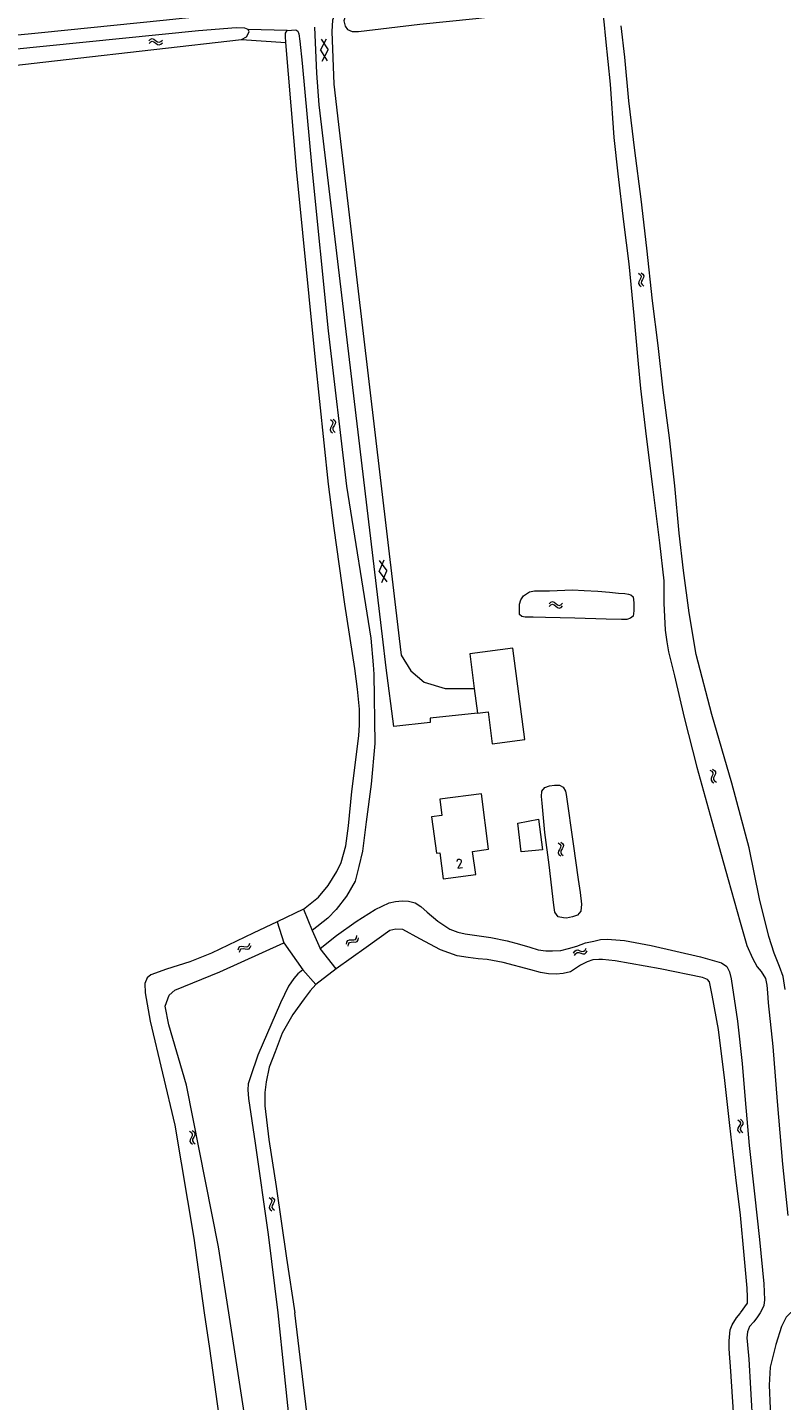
# Model space of a CAD drawing. Header units: metres. Extents: x 189705 to 199106, y 581686 to 588448.
# Tile 399 of 555: x 196478 to 196619, y 586484 to 586739. Entities that reach past the tile are written whole.
import ezdxf

# ---------------------------------------------------------------- set-up
doc = ezdxf.new("R2010")
doc.units = ezdxf.units.M
doc.layers.add('B-WA-OG-GBKN-G', color=7, linetype='Continuous', lineweight=18)
doc.styles.add('Style-STANDARD', font='STANDARD.shx')

msp = doc.modelspace()

# ---------------------------------------------------------------- linework, layer by layer
at = {"layer": 'B-WA-OG-GBKN-G'}
for p, q in [((196500.404, 586736.577), (196500.698, 586736.859)), ((196500.43, 586736.081), (196500.726, 586736.361)), ((196500.698, 586736.859), (196501, 586736.985)), ((196500.726, 586736.361), (196501.03, 586736.485)), ((196501, 586736.985), (196501.326, 586736.893)), ((196501.03, 586736.485), (196501.344, 586736.397)), ((196501.326, 586736.893), (196501.65, 586736.647)), ((196501.344, 586736.397), (196501.678, 586736.151)), ((196501.65, 586736.647), (196501.976, 586736.401)), ((196501.678, 586736.151), (196502.002, 586735.903)), ((196501.976, 586736.401), (196502.292, 586736.309)), ((196502.002, 586735.903), (196502.318, 586735.811)), ((196502.292, 586736.309), (196502.604, 586736.435)), ((196502.318, 586735.811), (196502.63, 586735.939)), ((196502.604, 586736.435), (196502.9, 586736.717)), ((196502.63, 586735.939), (196502.926, 586736.221)), ((196532.327, 586734.853), (196533.437, 586736.944)), ((196532.327, 586734.853), (196533.584, 586732.85)), ((196532.469, 586736.908), (196533.724, 586734.905)), ((196532.616, 586732.815), (196533.724, 586734.905)), ((196591.552, 586691.752), (196591.502, 586691.427)), ((196591.502, 586691.427), (196591.67, 586691.134)), ((196591.522, 586693.334), (196591.838, 586693.077)), ((196591.755, 586692.106), (196591.552, 586691.752)), ((196591.955, 586692.469), (196591.755, 586692.106)), ((196591.838, 586693.077), (196592.001, 586692.792)), ((196592.001, 586692.792), (196591.955, 586692.469)), ((196592.042, 586691.843), (196591.992, 586691.518)), ((196591.992, 586691.518), (196592.158, 586691.225)), ((196592.01, 586693.425), (196592.328, 586693.17)), ((196592.243, 586692.199), (196592.042, 586691.843)), ((196592.158, 586691.225), (196592.476, 586690.969)), ((196592.444, 586692.552), (196592.243, 586692.199)), ((196592.328, 586693.17), (196592.493, 586692.887)), ((196592.493, 586692.887), (196592.444, 586692.552)), ((196591.67, 586691.134), (196591.988, 586690.878)), ((196534.162, 586666.135), (196534.473, 586665.871)), ((196534.473, 586665.871), (196534.629, 586665.582)), ((196534.652, 586666.215), (196534.965, 586665.953)), ((196534.965, 586665.953), (196535.123, 586665.667)), ((196534.157, 586664.553), (196534.1, 586664.229)), ((196534.1, 586664.229), (196534.261, 586663.932)), ((196534.368, 586664.902), (196534.157, 586664.553)), ((196534.261, 586663.932), (196534.573, 586663.669)), ((196534.576, 586665.261), (196534.368, 586664.902)), ((196534.629, 586665.582), (196534.576, 586665.261)), ((196534.649, 586664.633), (196534.592, 586664.309)), ((196534.592, 586664.309), (196534.751, 586664.012)), ((196534.858, 586664.984), (196534.649, 586664.633)), ((196534.751, 586664.012), (196535.064, 586663.749)), ((196535.067, 586665.333), (196534.858, 586664.984)), ((196535.123, 586665.667), (196535.067, 586665.333)), ((196543.233, 586639.908), (196544.645, 586638.013)), ((196543.257, 586637.849), (196544.194, 586640.022)), ((196543.257, 586637.849), (196544.671, 586635.954)), ((196543.71, 586635.84), (196544.645, 586638.013)), ((196574.863, 586631.88), (196575.164, 586632.155)), ((196574.877, 586631.383), (196575.18, 586631.656)), ((196575.164, 586632.155), (196575.469, 586632.273)), ((196575.18, 586631.656), (196575.487, 586631.773)), ((196575.469, 586632.273), (196575.793, 586632.173)), ((196575.487, 586631.773), (196575.799, 586631.677)), ((196575.793, 586632.173), (196576.111, 586631.919)), ((196575.799, 586631.677), (196576.127, 586631.423)), ((196576.111, 586631.919), (196576.431, 586631.666)), ((196576.127, 586631.423), (196576.444, 586631.167)), ((196576.431, 586631.666), (196576.744, 586631.566)), ((196576.444, 586631.167), (196576.758, 586631.067)), ((196576.744, 586631.566), (196577.059, 586631.684)), ((196576.758, 586631.067), (196577.073, 586631.188)), ((196577.059, 586631.684), (196577.362, 586631.959)), ((196577.073, 586631.188), (196577.376, 586631.462)), ((196604.784, 586600.933), (196605.127, 586600.714)), ((196604.994, 586599.365), (196604.982, 586599.036)), ((196605.156, 586599.739), (196604.994, 586599.365)), ((196605.127, 586600.714), (196605.322, 586600.449)), ((196605.313, 586600.123), (196605.156, 586599.739)), ((196605.258, 586601.079), (196605.603, 586600.863)), ((196605.322, 586600.449), (196605.313, 586600.123)), ((196605.471, 586599.511), (196605.459, 586599.183)), ((196605.63, 586599.888), (196605.471, 586599.511)), ((196605.603, 586600.863), (196605.799, 586600.6)), ((196605.79, 586600.262), (196605.63, 586599.888)), ((196605.799, 586600.6), (196605.79, 586600.262)), ((196604.982, 586599.036), (196605.182, 586598.765)), ((196605.182, 586598.765), (196605.528, 586598.546)), ((196605.459, 586599.183), (196605.657, 586598.911)), ((196605.657, 586598.911), (196606.003, 586598.692)), ((196576.537, 586587.416), (196576.855, 586587.161)), ((196576.975, 586586.554), (196576.777, 586586.189)), ((196576.855, 586587.161), (196577.019, 586586.877)), ((196577.019, 586586.877), (196576.975, 586586.554)), ((196577.025, 586587.51), (196577.344, 586587.257)), ((196577.464, 586586.64), (196577.265, 586586.285)), ((196577.344, 586587.257), (196577.51, 586586.975)), ((196577.51, 586586.975), (196577.464, 586586.64)), ((196576.576, 586585.834), (196576.528, 586585.509)), ((196576.528, 586585.509), (196576.698, 586585.217)), ((196576.777, 586586.189), (196576.576, 586585.834)), ((196576.698, 586585.217), (196577.017, 586584.963)), ((196577.066, 586585.928), (196577.018, 586585.603)), ((196577.018, 586585.603), (196577.185, 586585.311)), ((196577.265, 586586.285), (196577.066, 586585.928)), ((196577.185, 586585.311), (196577.505, 586585.056)), ((196519.023, 586568.343), (196519.164, 586568.727)), ((196537.178, 586568.539), (196537.246, 586568.941)), ((196537.246, 586568.941), (196537.414, 586569.222)), ((196537.414, 586569.222), (196537.73, 586569.342)), ((196537.565, 586568.557), (196537.735, 586568.838)), ((196537.73, 586569.342), (196538.137, 586569.337)), ((196537.735, 586568.838), (196538.04, 586568.954)), ((196538.04, 586568.954), (196538.455, 586568.956)), ((196538.137, 586569.337), (196538.545, 586569.334)), ((196538.455, 586568.956), (196538.863, 586568.949)), ((196538.545, 586569.334), (196538.854, 586569.448)), ((196538.854, 586569.448), (196539.03, 586569.735)), ((196538.863, 586568.949), (196539.172, 586569.064)), ((196539.03, 586569.735), (196539.099, 586570.138)), ((196539.172, 586569.064), (196539.346, 586569.352)), ((196539.346, 586569.352), (196539.416, 586569.755)), ((196516.988, 586567.496), (196517.127, 586567.879)), ((196517.127, 586567.879), (196517.342, 586568.126)), ((196517.231, 586567.063), (196517.373, 586567.445)), ((196517.342, 586568.126), (196517.675, 586568.188)), ((196517.373, 586567.445), (196517.59, 586567.691)), ((196517.59, 586567.691), (196517.911, 586567.751)), ((196517.675, 586568.188), (196518.074, 586568.111)), ((196517.911, 586567.751), (196518.319, 586567.678)), ((196518.074, 586568.111), (196518.475, 586568.035)), ((196518.319, 586567.678), (196518.719, 586567.6)), ((196518.475, 586568.035), (196518.799, 586568.092)), ((196518.719, 586567.6), (196519.043, 586567.657)), ((196518.799, 586568.092), (196519.023, 586568.343)), ((196519.043, 586567.657), (196519.266, 586567.91)), ((196519.266, 586567.91), (196519.407, 586568.294)), ((196537.494, 586568.156), (196537.565, 586568.557)), ((196579.427, 586566.883), (196579.617, 586567.243)), ((196579.607, 586566.42), (196579.8, 586566.779)), ((196579.617, 586567.243), (196579.865, 586567.458)), ((196579.8, 586566.779), (196580.05, 586566.992)), ((196579.865, 586567.458), (196580.203, 586567.473)), ((196580.05, 586566.992), (196580.376, 586567.007)), ((196580.203, 586567.473), (196580.588, 586567.341)), ((196580.376, 586567.007), (196580.77, 586566.879)), ((196580.588, 586567.341), (196580.975, 586567.21)), ((196580.77, 586566.879), (196581.156, 586566.745)), ((196580.975, 586567.21), (196581.304, 586567.222)), ((196581.156, 586566.745), (196581.485, 586566.757)), ((196581.304, 586567.222), (196581.56, 586567.439)), ((196581.485, 586566.757), (196581.741, 586566.976)), ((196581.56, 586567.439), (196581.753, 586567.8)), ((196581.741, 586566.976), (196581.933, 586567.337)), ((196609.97, 586535.89), (196610.282, 586535.628)), ((196610.282, 586535.628), (196610.44, 586535.34)), ((196610.46, 586535.973), (196610.774, 586535.713)), ((196610.774, 586535.713), (196610.933, 586535.428)), ((196610.933, 586535.428), (196610.88, 586535.093)), ((196507.978, 586533.764), (196508.301, 586533.516)), ((196508.435, 586532.912), (196508.246, 586532.543)), ((196508.301, 586533.516), (196508.472, 586533.236)), ((196508.472, 586533.236), (196508.435, 586532.912)), ((196508.463, 586533.869), (196508.789, 586533.623)), ((196508.922, 586533.009), (196508.731, 586532.65)), ((196508.789, 586533.623), (196508.961, 586533.345)), ((196508.961, 586533.345), (196508.922, 586533.009)), ((196609.974, 586534.308), (196609.919, 586533.983)), ((196609.919, 586533.983), (196610.082, 586533.688)), ((196610.183, 586534.658), (196609.974, 586534.308)), ((196610.082, 586533.688), (196610.396, 586533.426)), ((196610.389, 586535.018), (196610.183, 586534.658)), ((196610.44, 586535.34), (196610.389, 586535.018)), ((196610.466, 586534.391), (196610.411, 586534.066)), ((196610.411, 586534.066), (196610.572, 586533.771)), ((196610.673, 586534.743), (196610.466, 586534.391)), ((196610.572, 586533.771), (196610.886, 586533.509)), ((196610.88, 586535.093), (196610.673, 586534.743)), ((196508.052, 586532.184), (196508.012, 586531.857)), ((196508.012, 586531.857), (196508.188, 586531.569)), ((196508.246, 586532.543), (196508.052, 586532.184)), ((196508.188, 586531.569), (196508.513, 586531.322)), ((196508.54, 586532.289), (196508.499, 586531.962)), ((196508.499, 586531.962), (196508.673, 586531.674)), ((196508.731, 586532.65), (196508.54, 586532.289)), ((196508.673, 586531.674), (196508.999, 586531.427)), ((196522.773, 586521.406), (196523.092, 586521.153)), ((196523.019, 586520.181), (196522.82, 586519.825)), ((196523.215, 586520.546), (196523.019, 586520.181)), ((196523.092, 586521.153), (196523.258, 586520.869)), ((196523.258, 586520.869), (196523.215, 586520.546)), ((196523.26, 586521.502), (196523.581, 586521.251)), ((196523.506, 586520.279), (196523.309, 586519.921)), ((196523.704, 586520.634), (196523.506, 586520.279)), ((196523.581, 586521.251), (196523.748, 586520.97)), ((196523.748, 586520.97), (196523.704, 586520.634)), ((196522.82, 586519.825), (196522.773, 586519.499)), ((196522.773, 586519.499), (196522.944, 586519.208)), ((196522.944, 586519.208), (196523.266, 586518.955)), ((196523.309, 586519.921), (196523.263, 586519.595)), ((196523.263, 586519.595), (196523.432, 586519.304)), ((196523.432, 586519.304), (196523.753, 586519.051))]:
    msp.add_line(p, q, dxfattribs=at)
at = {"layer": 'B-WA-OG-GBKN-G', "flags": 128}
for points in [[(196585.967, 586747.435), (196585.182, 586747.62), (196584.076, 586747.509), (196582.418, 586746.929), (196579.372, 586746.105), (196572.169, 586745.041), (196563.642, 586744.161), (196553.38, 586743.366), (196544.599, 586742.423), (196540.231, 586741.972), (196538.043, 586741.651), (196536.959, 586741.286), (196536.662, 586740.295), (196536.892, 586739.311), (196537.333, 586738.656)], [(196464.059, 586736.513), (196480.397, 586738.145), (196503.072, 586740.435), (196525.645, 586742.801), (196527.038, 586742.954)], [(196536.543, 586743.994), (196535.274, 586742.352), (196534.551, 586740.408), (196534.438, 586738.336)], [(196537.333, 586738.656), (196538.22, 586738.314), (196539.41, 586738.34), (196550.829, 586739.649), (196561.211, 586740.736), (196571.953, 586741.942), (196577.787, 586742.683), (196579.221, 586743.038), (196581.205, 586743.507), (196582.703, 586743.672), (196583.573, 586743.578), (196584.372, 586742.906), (196584.795, 586741.848), (196585.07, 586740.2), (196585.345, 586736.933), (196586.2, 586728.523), (196586.921, 586718.586), (196587.645, 586711.81), (196588.71, 586702.923), (196589.689, 586695.097), (196590.654, 586685.516), (196591.418, 586676.509), (196591.837, 586671.908), (196592.901, 586662.952)], [(196518.847, 586738.68), (196518.254, 586738.905), (196516.658, 586739.013), (196509.609, 586738.42), (196467.12, 586734.17), (196453.675, 586732.57), (196451.384, 586731.933), (196450.342, 586730.972), (196449.731, 586729.193), (196449.737, 586726.344), (196450.108, 586718.953), (196449.844, 586713.915), (196448.905, 586707.036), (196444.525, 586679.652), (196441.814, 586663.71), (196441.099, 586657.362), (196440.903, 586653.012), (196440.601, 586647.317), (196440.92, 586641.053), (196445.403, 586596.746), (196448.723, 586562.279), (196453.033, 586518.397), (196455.099, 586500)], [(196517.609, 586736.845), (196518.584, 586737.305), (196519.062, 586738.271), (196518.847, 586738.68)], [(196526.15, 586738.493), (196518.847, 586738.68)], [(196525.879, 586736.24), (196525.783, 586737.364), (196525.842, 586738.024), (196526.15, 586738.493)], [(196526.15, 586738.493), (196527.736, 586738.616), (196528.08, 586738.392), (196528.317, 586737.855), (196528.483, 586736.521), (196528.939, 586732.414), (196530.714, 586712.861), (196533.746, 586682.623), (196537.189, 586653.725), (196541.678, 586625.442), (196542.152, 586620.509), (196542.217, 586618.743), (196542.435, 586605.872), (196541.767, 586598.329), (196540.792, 586591.332), (196540.113, 586585.852), (196539.43, 586582.967), (196538.764, 586580.292), (196537.132, 586577.5), (196535.224, 586575.017), (196533.659, 586573.369), (196530.745, 586571.081)], [(196561.533, 586611.533), (196552.739, 586610.591), (196552.723, 586609.764), (196545.949, 586609.018), (196544.573, 586619.931), (196543.852, 586625.798), (196532.051, 586724.665), (196531.672, 586730.533), (196531.297, 586739.112)], [(196534.438, 586738.336), (196534.8, 586728.532), (196535.679, 586721.033), (196546.977, 586625.391), (196547.337, 586622.289), (196549.106, 586619.418), (196551.595, 586617.298), (196555.513, 586616.082), (196560.933, 586616.121)], [(196618.787, 586560.103), (196618.418, 586562.532), (196617.75, 586564.412), (196616.737, 586566.849), (196615.719, 586569.988), (196614.022, 586576.97), (196612.067, 586586.497), (196608.834, 586598.516), (196605.12, 586611.262), (196602.215, 586622.426), (196600.911, 586630.165), (196599.835, 586638.031), (196599.035, 586645.023), (196598.249, 586653.776), (196597.25, 586662.708), (196596.101, 586671.596), (196595.121, 586679.923), (196594.108, 586688.198), (196593.015, 586697.989), (196591.966, 586707.116), (196590.806, 586716.173), (196589.693, 586725.418), (196588.926, 586733.554), (196588.283, 586739.373)], [(196453.167, 586705.547), (196454.681, 586717.45), (196455.105, 586724.736), (196455.005, 586726.927), (196455.856, 586728.473), (196457.1, 586729.458), (196459.536, 586730.193), (196485.015, 586733.109), (196517.609, 586736.845)], [(196517.609, 586736.845), (196525.879, 586736.24)], [(196529.173, 586575.041), (196531.97, 586577.273), (196533.743, 586579.466), (196535.374, 586582.065), (196536.153, 586583.763), (196537.008, 586586.824), (196537.529, 586590.554), (196538.156, 586596.963), (196539.459, 586607.287), (196539.603, 586609.375), (196539.575, 586612.287), (196539.198, 586615.952), (196538.732, 586619.814), (196536.84, 586631.799), (196534.865, 586645.904), (196533.837, 586654.107), (196531.374, 586677.162), (196527.887, 586712.701), (196525.879, 586736.24)], [(196592.901, 586662.952), (196594.169, 586653.094), (196595.385, 586643.21), (196596.216, 586636.147), (196596.227, 586633.637), (196596.202, 586631.94), (196596.304, 586629.481), (196596.432, 586626.951), (196596.733, 586624.763), (196597.063, 586622.912), (196598.196, 586618.44), (196599.963, 586610.715), (196602.33, 586601.456), (196605.105, 586591.451), (196608.189, 586580.559), (196610.382, 586572.615), (196611.661, 586568.329), (196612.687, 586565.951), (196613.579, 586564.329), (196614.291, 586563.456), (196615.09, 586562.173), (196615.368, 586560.895), (196615.476, 586559.509), (196615.588, 586557.616), (196616.46, 586549.537), (196617.308, 586539.307), (196618.309, 586527.645), (196619.307, 586518.108)], [(196571.874, 586629.364), (196570.411, 586629.374), (196569.782, 586629.478), (196569.357, 586629.893), (196569.36, 586630.732), (196569.372, 586631.778), (196569.589, 586632.575), (196570.104, 586633.33), (196571.218, 586634.079), (196572.137, 586634.25), (196573.476, 586634.275), (196574.927, 586634.297), (196579.182, 586634.447), (196581.359, 586634.345), (196583.899, 586634.18), (196586.121, 586634.019), (196587.771, 586633.844), (196588.92, 586633.753), (196589.654, 586633.628), (196590.082, 586633.545), (196590.5, 586633.137), (196590.651, 586632.069), (196590.653, 586630.561), (196590.473, 586629.588), (196589.981, 586629.171), (196589.322, 586628.924), (196588.32, 586628.91), (196585.486, 586628.98), (196579.63, 586629.189), (196574.177, 586629.343), (196571.874, 586629.364)], [(196561.533, 586611.533), (196563.516, 586611.793), (196564.293, 586605.843), (196570.342, 586606.634), (196568.126, 586623.589), (196560.093, 586622.55), (196560.933, 586616.121)], [(196560.933, 586616.121), (196561.533, 586611.533)], [(196580.636, 586578.159), (196580.866, 586576.017), (196580.766, 586574.666), (196580.166, 586573.964), (196579.239, 586573.617), (196578.067, 586573.409), (196577.508, 586573.46), (196576.548, 586573.614), (196575.953, 586574.505), (196575.733, 586575.775), (196574.868, 586583.314), (196574.07, 586589.311), (196573.553, 586594.772), (196573.417, 586596.041), (196573.506, 586596.99), (196574.093, 586597.705), (196574.928, 586598.007), (196575.833, 586598.14), (196576.815, 586598.11), (196577.474, 586597.725), (196577.882, 586597.012), (196578.005, 586596.393), (196579.351, 586587.222), (196580.271, 586580.602), (196580.636, 586578.159)], [(196562.251, 586596.54), (196554.507, 586595.524), (196554.903, 586592.51), (196552.989, 586592.259), (196553.88, 586585.467), (196554.515, 586585.55), (196555.152, 586580.692), (196561.2, 586581.486), (196560.632, 586585.818), (196563.606, 586586.209), (196562.251, 586596.54)], [(196572.895, 586591.775), (196573.617, 586586.102), (196569.658, 586585.696), (196569.021, 586591.03), (196572.895, 586591.775)], [(196532.279, 586567.715), (196535.293, 586570.156), (196538.931, 586572.788), (196542.467, 586574.998), (196545.101, 586576.236), (196546.294, 586576.515), (196547.491, 586576.612), (196548.713, 586576.534), (196549.912, 586576.221), (196550.977, 586575.559), (196552.169, 586574.525), (196554.139, 586572.839), (196556.404, 586571.318), (196557.848, 586570.769), (196559.223, 586570.461), (196564.047, 586569.809), (196567.082, 586569.157), (196569.358, 586568.572), (196571.263, 586568.005), (196572.844, 586567.506), (196574.24, 586567.315), (196575.462, 586567.308), (196577.056, 586567.387), (196578.451, 586567.742), (196580.003, 586568.18), (196581.655, 586568.786), (196583.174, 586569.14), (196584.438, 586569.405), (196585.675, 586569.489), (196588.916, 586569.244), (196593.866, 586568.292), (196603.017, 586566.174), (196606.905, 586565.058), (196607.952, 586564.422), (196608.415, 586563.422), (196608.706, 586562.105), (196609.892, 586554.218), (196610.78, 586546.38), (196611.334, 586539.586), (196612.111, 586531.08), (196613.07, 586522.084), (196613.996, 586513.627), (196614.834, 586505.387), (196614.937, 586502.408), (196614.802, 586501.343), (196614.382, 586500.431), (196614.118, 586500)], [(196529.173, 586575.041), (196524.28, 586572.682)], [(196529.173, 586575.041), (196530.745, 586571.081)], [(196524.28, 586572.682), (196519.817, 586570.588), (196512.053, 586566.904), (196508.023, 586565.279), (196503.668, 586563.932), (196500.741, 586562.873), (196500.095, 586562.264), (196499.654, 586561.26), (196499.73, 586559.52), (196500.663, 586554.24), (196505.25, 586534.866), (196508.755, 586513.857), (196510.709, 586500)], [(196524.28, 586572.682), (196525.528, 586568.823)], [(196610.492, 586500), (196611.758, 586501.759), (196611.797, 586502.864), (196611.725, 586504.555), (196611.137, 586510.725), (196610.453, 586518.171), (196609.575, 586525.144), (196608.493, 586534.799), (196607.56, 586543.222), (196606.359, 586552.709), (196605.202, 586559.074), (196604.676, 586561.518), (196604.311, 586562.003), (196603.373, 586562.378), (196595.51, 586563.961), (196587.126, 586565.446), (196584.808, 586565.713), (196584.106, 586565.727), (196583, 586565.629), (196581.942, 586565.257), (196580.719, 586564.627), (196578.847, 586563.426), (196577.503, 586563.09), (196576.163, 586562.981), (196574.733, 586563.017), (196573.26, 586563.3), (196571.439, 586563.795), (196566.291, 586565.14), (196563.359, 586565.712), (196561.644, 586565.842), (196559.807, 586566.09), (196557.736, 586566.399), (196554.666, 586567.5), (196550.782, 586569.572), (196547.634, 586571.258), (196546.322, 586571.358), (196545.195, 586571.11), (196540.796, 586567.934), (196535.251, 586563.952)], [(196513.614, 586563.426), (196525.528, 586568.823)], [(196525.528, 586568.823), (196529.043, 586563.777)], [(196530.745, 586571.081), (196532.279, 586567.715)], [(196535.251, 586563.952), (196532.279, 586567.715)], [(196529.043, 586563.777), (196528.123, 586563.043), (196527.359, 586562.155), (196526.39, 586560.759), (196524.911, 586557.661), (196520.651, 586547.934), (196519.297, 586543.895), (196518.863, 586542.599), (196518.81, 586541.455), (196518.91, 586539.854), (196520.141, 586531.564), (196522.579, 586514.526), (196524.392, 586500)], [(196529.043, 586563.777), (196531.455, 586561.044)], [(196535.251, 586563.952), (196531.455, 586561.044)], [(196515.258, 586500), (196513.367, 586512.28), (196507.407, 586542.349), (196504.125, 586553.526), (196503.436, 586557.026), (196504.175, 586559.072), (196505.237, 586560.005), (196513.614, 586563.426)], [(196531.455, 586561.044), (196530.379, 586559.886), (196529.284, 586558.389), (196527.195, 586555.444), (196525.207, 586551.966), (196523.88, 586548.537), (196522.757, 586545.667), (196522.244, 586542.973), (196521.987, 586540.965), (196521.983, 586538.474), (196522.684, 586532.219), (196524.068, 586523.471), (196526.028, 586510.121), (196527.571, 586500)], [(196455.099, 586500), (196457.352, 586479.939), (196459.23, 586466.422), (196461.026, 586457.697), (196462.745, 586449.64), (196465.649, 586439.03), (196471.743, 586421.724), (196474.637, 586414.572), (196480.695, 586402.517), (196484.849, 586396.438), (196488.661, 586394.153), (196491.196, 586393.339), (196494.154, 586393.27), (196498.787, 586394.187), (196508.839, 586395.304), (196520.107, 586397.286), (196524.081, 586398.958), (196525.809, 586401.151), (196527.126, 586403.931), (196527.113, 586407.139), (196524.752, 586427.12), (196520.597, 586465.326), (196515.258, 586500)], [(196510.709, 586500), (196511.646, 586493.355), (196516.927, 586455.325)], [(196524.392, 586500), (196525.565, 586488.678), (196527.196, 586473.18), (196529.068, 586455.955), (196530.813, 586438.78), (196531.441, 586432.403), (196531.835, 586430.499), (196532.094, 586429.814), (196532.428, 586429.308), (196532.786, 586428.98), (196533.245, 586428.805), (196533.752, 586428.936), (196534.156, 586429.269), (196534.408, 586429.627), (196534.58, 586430.391), (196534.652, 586431.129), (196534.648, 586431.713), (196534.078, 586436.871), (196532.318, 586456.283), (196529.808, 586481.41), (196527.571, 586500)], [(196612.349, 586446.528), (196611.749, 586455.091), (196610.722, 586463.847), (196609.852, 586473.265), (196609.183, 586481.51), (196608.674, 586489.122), (196608.387, 586493.286), (196608.371, 586494.782), (196608.55, 586496.815), (196608.911, 586497.76), (196609.726, 586499.058), (196610.398, 586499.869), (196610.492, 586500)], [(196614.118, 586500), (196613.633, 586499.21), (196612.954, 586498.334), (196612.157, 586497.413), (196611.801, 586496.416)], [(196619.807, 586500), (196619.781, 586499.982), (196618.959, 586499.192), (196618.127, 586497.439), (196617.043, 586494.103), (196616.001, 586489.869), (196615.814, 586486.536), (196616.012, 586482.171), (196616.59, 586476.878), (196617.296, 586469.621), (196618.273, 586461.606), (196619.237, 586452.486), (196620.218, 586443.692), (196621.656, 586433.364), (196622.88, 586421.816), (196624.249, 586411.684), (196624.877, 586404.466), (196625.204, 586403.468), (196625.733, 586403.098)], [(196611.801, 586496.416), (196611.678, 586495.325), (196611.794, 586494.043), (196611.998, 586491.342), (196612.308, 586485.916), (196612.789, 586478.323)]]:
    msp.add_lwpolyline(points, dxfattribs=at)

# ---------------------------------------------------------------- texts
at = {"layer": 'B-WA-OG-GBKN-G', "style": 'Style-STANDARD'}
msp.add_text('2', height=1.6, rotation=8.21921, dxfattribs=at).set_placement((196557.688, 586582.681))

doc.saveas('drawing.dxf')
